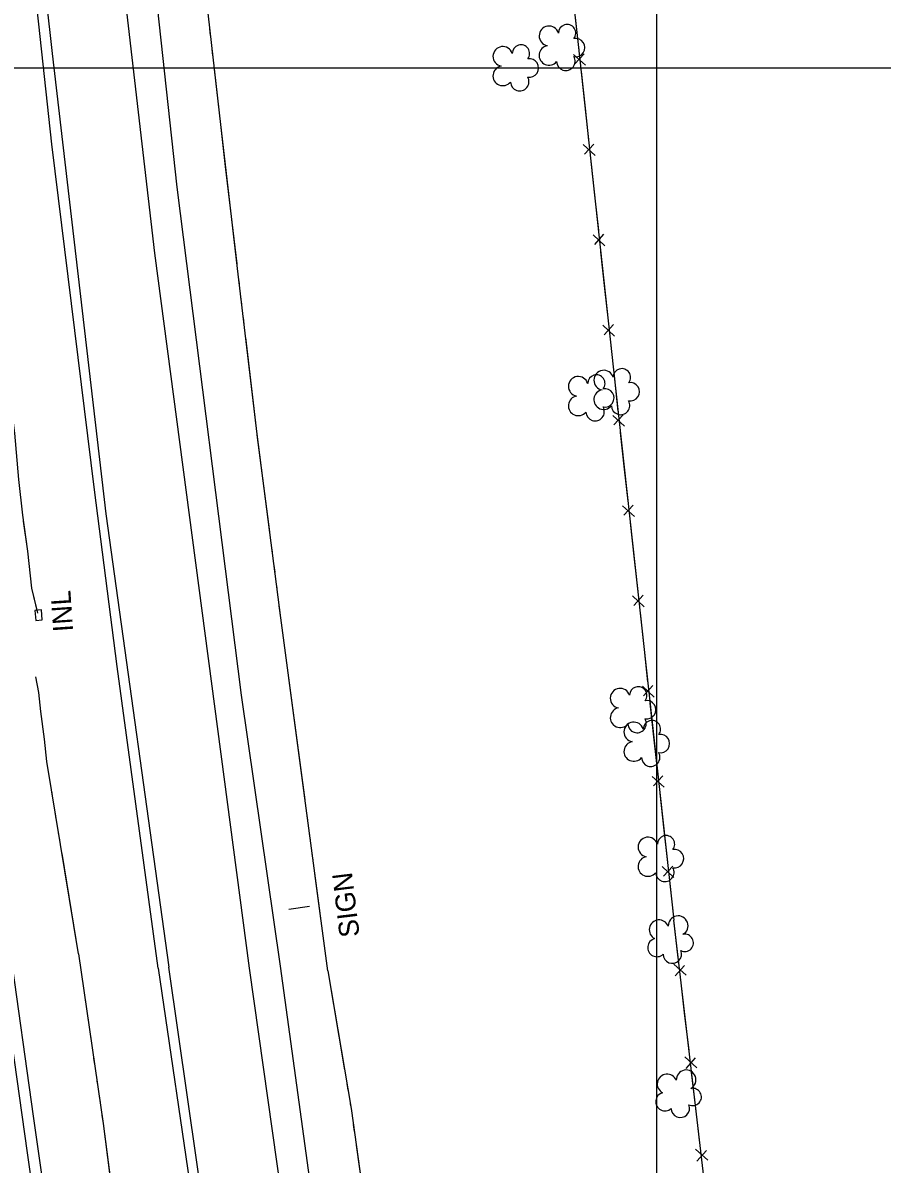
# Model space of a CAD drawing. Extents: x 353423 to 364002, y 127000 to 201942.
# Drawn here: x 360309.1 to 360567.8, y 152669.7 to 153013.5 of the extents above; entities that cross this region are included whole.
import ezdxf

# ---------------------------------------------------------------- set-up
doc = ezdxf.new("R2010")
doc.units = 0
for name, color, linetype in [('E_DTM_SlopeBottom', 7, 'Continuous'), ('E_DTM_SlopeTop', 7, 'Continuous'), ('E_FEN_Generic', 7, 'Continuous'), ('E_LAND_BrushLine', 7, 'Continuous'), ('E_LAND_TreeLine', 7, 'Continuous'), ('E_STRUCT_WingWall', 7, 'Continuous')]:
    doc.layers.add(name, color=color, linetype=linetype)

msp = doc.modelspace()

# ---------------------------------------------------------------- linework, layer by layer
at = {"layer": 'E_DTM_SlopeBottom'}
for p, q in [((360474.92, 153004), (360478.47, 153000.71)), ((360478.1, 153004.18), (360475.29, 153001.11)), ((360477.85, 152976.82), (360481.41, 152973.53)), ((360481.03, 152976.99), (360478.23, 152973.93)), ((360480.79, 152949.63), (360484.35, 152946.35)), ((360483.97, 152949.81), (360481.17, 152946.74)), ((360483.73, 152922.45), (360487.28, 152919.16)), ((360486.91, 152922.62), (360484.11, 152919.56)), ((360486.69, 152895.26), (360490.25, 152891.98)), ((360489.87, 152895.44), (360487.08, 152892.38)), ((360489.67, 152868.08), (360493.23, 152864.8)), ((360492.85, 152868.26), (360490.05, 152865.2)), ((360492.65, 152840.9), (360496.2, 152837.62)), ((360495.83, 152841.08), (360493.03, 152838.02)), ((360495.62, 152813.72), (360499.18, 152810.44)), ((360498.8, 152813.9), (360496.01, 152810.83)), ((360498.6, 152786.54), (360502.16, 152783.26)), ((360501.78, 152786.72), (360498.99, 152783.65)), ((360501.58, 152759.36), (360505.14, 152756.08)), ((360504.76, 152759.54), (360501.96, 152756.47)), ((360508.78, 152726.66), (360505.1, 152730)), ((360505.52, 152726.45), (360508.36, 152729.62)), ((360512.05, 152698.78), (360508.38, 152702.12)), ((360508.79, 152698.57), (360511.64, 152701.74)), ((360515.33, 152670.9), (360511.65, 152674.24)), ((360512.07, 152670.69), (360514.92, 152673.86))]:
    msp.add_line(p, q, dxfattribs=at)
for points in [[(360370.36, 153396.8), (360414.08, 153345.17), (360441.51, 153314.35), (360450.57, 153235.43), (360461.66, 153138.17), (360476.31, 153006.95), (360486.8, 152909.92), (360505.07, 152743.21)], [(360475.41, 153015.03), (360476.31, 153006.95), (360476.49, 153005.32)], [(360477.18, 152998.89), (360478.38, 152987.85)], [(360478.38, 152987.85), (360479.43, 152978.13)], [(360480.12, 152971.71), (360481.32, 152960.66)], [(360481.32, 152960.66), (360482.37, 152950.95)], [(360483.06, 152944.52), (360484.26, 152933.48)], [(360484.26, 152933.48), (360485.31, 152923.76)], [(360486, 152917.34), (360486.8, 152909.92), (360487.2, 152906.29)], [(360487.2, 152906.29), (360488.26, 152896.58)], [(360488.97, 152890.16), (360490.18, 152879.11)], [(360490.18, 152879.11), (360491.24, 152869.4)], [(360491.95, 152862.98), (360493.16, 152851.93)], [(360493.16, 152851.93), (360494.22, 152842.22)], [(360312.96, 152833.54), (360314.95, 152833.67), (360314.75, 152836.67), (360312.75, 152836.53), (360312.96, 152833.54)], [(360494.92, 152835.8), (360496.13, 152824.75)], [(360496.13, 152824.75), (360497.2, 152815.04)], [(360497.9, 152808.62), (360499.11, 152797.57)], [(360499.11, 152797.57), (360500.17, 152787.86)], [(360500.88, 152781.44), (360502.09, 152770.39)], [(360502.09, 152770.39), (360503.15, 152760.68)], [(360503.86, 152754.26), (360505.07, 152743.21)], [(360845.43, 151012.05), (360808.66, 151104.5), (360792.58, 151172.18), (360774.19, 151250.2), (360766.05, 151285.42), (360749.24, 151355.17), (360738.11, 151401.2), (360722.57, 151467.45), (360717.13, 151491.88), (360644.8, 151805.49), (360636.24, 151842.77), (360574.63, 152125.86), (360566.77, 152196.23), (360556.61, 152285.38), (360548.49, 152358.58), (360536.98, 152462.94), (360526.17, 152559.34), (360516.48, 152646.15), (360505.07, 152743.21)], [(360506.4, 152731.88), (360505.07, 152743.21)], [(360508.35, 152715.33), (360507.17, 152725.3)], [(360509.68, 152704), (360508.35, 152715.33)], [(360511.62, 152687.45), (360510.45, 152697.41)], [(360512.96, 152676.12), (360511.62, 152687.45)]]:
    msp.add_lwpolyline(points, dxfattribs=at)
at = {"layer": 'E_DTM_SlopeTop'}
for points in [[(360316.14, 153395.82), (360317.11, 153383.6), (360317.67, 153378.19), (360320.16, 153373.78), (360320.31, 153372.32), (360317.56, 153369.87), (360316.22, 153367.88), (360315.83, 153365.92), (360315.62, 153363.46), (360323.83, 153261.91), (360338.25, 153121.79), (360355.43, 152963.97), (360374.83, 152811.01), (360386.6, 152729.38)], [(360349.86, 152728.82), (360337.51, 152819.63), (360330.72, 152872.89), (360317.86, 152976.93), (360308.58, 153062.35), (360299.79, 153142.47), (360292.35, 153218.73), (360285.78, 153291.96), (360277.9, 153333.54), (360271.62, 153363.26), (360268.35, 153364.68), (360265.73, 153367.06), (360265.66, 153369.67), (360266.72, 153373.11), (360267.53, 153377.23), (360267.55, 153378.88), (360266.6, 153389.56), (360266.23, 153394.91)], [(360279.54, 153395.15), (360282.22, 153360.05), (360293.49, 153235.23), (360304.14, 153127.4), (360317.89, 153004.3), (360334.12, 152865.63), (360353.07, 152729.12)], [(360377.3, 152728.77), (360348.85, 152944.15), (360335.99, 153055.16), (360318.15, 153229.39), (360305.83, 153369.47), (360303.86, 153395.6)], [(360301.62, 152734.67), (360310.37, 152673.16), (360318.73, 152615.17), (360326.48, 152564.95), (360334.34, 152514.16), (360344.51, 152451.68), (360357.3, 152375.88), (360368.83, 152308.7), (360379.79, 152247.31), (360390.95, 152188.22), (360404.62, 152115.63), (360418.18, 152047.46), (360430.37, 151985.62), (360447.07, 151907.28), (360461.43, 151840.8), (360475.82, 151776.67), (360490.22, 151714.39), (360505.99, 151645.96), (360520.34, 151584.3), (360537.64, 151509.65), (360543.4, 151486.46)], [(360549.43, 151472.06), (360536.02, 151532.71), (360521.15, 151594.21), (360507.76, 151652.66), (360495.62, 151704.59), (360484.69, 151752.77), (360473.39, 151801.68), (360460.55, 151861.41), (360447.79, 151920.32), (360435.74, 151978.6), (360422.81, 152041.56), (360407.73, 152118.03), (360395.83, 152180.97), (360383.28, 152248.35), (360371.39, 152313.12), (360359.94, 152378.72), (360350.55, 152435.37), (360339.57, 152504.12), (360329.78, 152564.42), (360321.39, 152620.24), (360312.3, 152684.19), (360305.41, 152733.77)], [(360618.47, 151385.03), (360608.15, 151431.1), (360592, 151500.43), (360573.89, 151575.68), (360557.82, 151645.4), (360544.68, 151702.19), (360529.94, 151764.93), (360515.08, 151830.23), (360500.36, 151897.55), (360489, 151951.71), (360477.26, 152008.33), (360462.46, 152081.21), (360442.71, 152182.5), (360433.06, 152233.89), (360423.48, 152286.33), (360411.66, 152354.82), (360397.41, 152436.95), (360388.58, 152492.51), (360378.14, 152557.08), (360368.92, 152618.66), (360361.53, 152670.37), (360353.07, 152729.12)], [(360386.6, 152729.38), (360395.72, 152662.84), (360405.02, 152600.39), (360412.51, 152551.52), (360420.01, 152505.03), (360428.57, 152452.84), (360436.54, 152404.5), (360444.46, 152357.66)], [(360349.86, 152728.82), (360360.33, 152656.87), (360370.16, 152591.79), (360378.9, 152533.74), (360386.99, 152482.58), (360397.42, 152419.96), (360407.5, 152361.49)], [(360436.17, 152353.4), (360426.42, 152409.55), (360416.55, 152467.14), (360405.99, 152533.92), (360398.05, 152585.51), (360388.45, 152649.97), (360377.3, 152728.77)]]:
    msp.add_lwpolyline(points, dxfattribs=at)
at = {"layer": 'E_FEN_Generic'}
for centre, radius, start, end in [((360467.52, 153009.56), 2.97, 17.1306, 260.1038), ((360472.97, 153010.42), 2.61, 321.8358, 179.7684), ((360475.51, 153006.07), 2.78, 259.1277, 100.1387), ((360453.62, 153003.41), 2.97, 17.1306, 260.1038), ((360459.07, 153004.27), 2.61, 321.8358, 179.7684), ((360467.51, 153003.7), 2.97, 99.4798, 320.7136), ((360453.61, 152997.55), 2.97, 99.4798, 320.7136), ((360461.61, 152999.92), 2.78, 259.1277, 100.1387), ((360472.59, 153001.94), 2.78, 182.4506, 30.2236), ((360458.69, 152995.79), 2.78, 182.4506, 30.2236), ((360484, 152905.88), 2.97, 17.1306, 260.1038), ((360489.45, 152906.74), 2.61, 321.8358, 179.7684), ((360476.32, 152904.02), 2.97, 17.1306, 260.1038), ((360481.78, 152904.88), 2.61, 321.8358, 179.7684), ((360492, 152902.39), 2.78, 259.1277, 100.1387), ((360476.32, 152898.16), 2.97, 99.4798, 320.7136), ((360484, 152900.02), 2.97, 99.4798, 320.7136), ((360484.32, 152900.53), 2.78, 259.1277, 100.1387), ((360481.39, 152896.4), 2.78, 182.4506, 30.2236), ((360489.07, 152898.26), 2.78, 182.4506, 30.2236), ((360488.94, 152810.08), 2.97, 17.1306, 260.1038), ((360494.4, 152810.95), 2.61, 321.8358, 179.7684), ((360496.94, 152806.6), 2.78, 259.1277, 100.1387), ((360488.94, 152804.23), 2.97, 99.4798, 320.7136), ((360493.06, 152799.92), 2.97, 17.1306, 260.1038), ((360494.02, 152802.46), 2.78, 182.4506, 30.2236), ((360498.52, 152800.79), 2.61, 321.8358, 179.7684), ((360501.06, 152796.43), 2.78, 259.1277, 100.1387), ((360493.06, 152794.07), 2.97, 99.4798, 320.7136), ((360498.14, 152792.3), 2.78, 182.4506, 30.2236), ((360497.31, 152765.25), 2.97, 17.1306, 260.1038), ((360502.76, 152766.12), 2.61, 321.8358, 179.7684), ((360505.3, 152761.77), 2.78, 259.1277, 100.1387), ((360497.3, 152759.4), 2.97, 99.4798, 320.7136), ((360502.38, 152757.64), 2.78, 182.4506, 30.2236), ((360500.67, 152740.33), 2.97, 21.6206, 242.8545), ((360506.4, 152741.56), 2.97, 299.2714, 182.2447), ((360500.02, 152735), 2.78, 104.5915, 312.3645), ((360508.39, 152736.41), 2.61, 243.9767, 101.9093), ((360504.67, 152733.01), 2.78, 181.2685, 22.2796), ((360508.8, 152695.14), 2.97, 299.2714, 182.2447), ((360503.07, 152693.91), 2.97, 21.6206, 242.8545), ((360502.42, 152688.58), 2.78, 104.5915, 312.3645), ((360510.79, 152689.99), 2.61, 243.9767, 101.9093), ((360507.07, 152686.59), 2.78, 181.2685, 22.2796)]:
    msp.add_arc(centre, radius, start, end, dxfattribs=at)
at = {"layer": 'E_LAND_BrushLine'}
msp.add_line((360395.37, 152747.4), (360389.2, 152746.46), dxfattribs=at)
at = {"layer": 'E_LAND_TreeLine'}
for p, q in [((360500, 152500), (360500, 155000)), ((359000, 153000), (361500, 153000)), ((359000, 153000), (362500, 153000)), ((360500, 150500), (360500, 153000))]:
    msp.add_line(p, q, dxfattribs=at)
at = {"layer": 'E_STRUCT_WingWall'}
for points in [[(360400.89, 152728.01), (360386.78, 152834.31), (360379.67, 152889.62), (360373.94, 152937.85), (360368.67, 152982.86), (360362.65, 153035.86), (360357.04, 153083.7), (360352.45, 153125.22), (360347.5, 153172.34), (360343.39, 153211.36), (360339.73, 153255.35), (360337.68, 153311.89), (360337, 153328.17), (360337.39, 153336.63), (360336.93, 153341.25), (360335.1, 153345.44), (360332.42, 153349.3), (360328.57, 153354.65), (360326.29, 153358.74), (360324.22, 153362.83), (360323.44, 153364.19), (360319.51, 153370.59)], [(360313.6, 152835.74), (360311.82, 152843.2), (360310.62, 152854.35), (360309.07, 152865.25), (360307.91, 152876), (360306.7, 152889.94), (360304.84, 152904), (360302.47, 152918.36), (360300.56, 152933.42), (360298.86, 152950.75), (360296.93, 152968.07), (360294.28, 152981.17), (360292.86, 152997.18), (360291.65, 153011.9), (360289.91, 153027.56)], [(360365.63, 153009.67), (360365.4, 153011.69)], [(360366.32, 153003.61), (360366.09, 153005.63)], [(360370.15, 152970.25), (360368.67, 152982.86), (360366.77, 152999.56)], [(360373.58, 152940.95), (360370.15, 152970.25)], [(360374.29, 152934.88), (360374.05, 152936.9)], [(360375.01, 152928.82), (360374.77, 152930.84)], [(360375.73, 152922.76), (360375.49, 152924.78)], [(360379.69, 152889.42), (360379.67, 152889.62), (360376.21, 152918.72)], [(360383.46, 152860.15), (360379.69, 152889.42)], [(360313.4, 152836.57), (360311.82, 152843.2), (360310.62, 152854.35), (360309.33, 152863.43)], [(360384.24, 152854.1), (360383.98, 152856.12)], [(360385.02, 152848.05), (360384.76, 152850.06)], [(360385.8, 152841.99), (360385.54, 152844.01)], [(360390.18, 152808.7), (360386.78, 152834.31), (360386.32, 152837.96)], [(360325.88, 152733.11), (360316.3, 152791.02), (360315.63, 152797.71), (360314.48, 152806.1), (360313.94, 152811.76), (360313.05, 152816.53)], [(360317.09, 152786.21), (360316.3, 152791.02), (360315.63, 152797.71), (360314.48, 152806.1), (360313.94, 152811.76), (360313.05, 152816.53)], [(360394.06, 152779.45), (360390.18, 152808.7)], [(360318.13, 152779.97), (360317.78, 152782.05)], [(360319.16, 152773.72), (360318.82, 152775.8)], [(360394.87, 152773.4), (360394.6, 152775.42)], [(360320.2, 152767.47), (360319.85, 152769.55)], [(360395.67, 152767.35), (360395.4, 152769.37)], [(360325.88, 152733.11), (360320.89, 152763.31)], [(360396.47, 152761.3), (360396.21, 152763.32)], [(360400.89, 152728.01), (360397.01, 152757.26)], [(360325.88, 152733.11), (360333.24, 152681.96), (360339.46, 152633.91), (360345.81, 152590.53), (360352.49, 152549.66), (360358.49, 152512.63), (360364.53, 152469.83), (360372.87, 152423.13), (360382.04, 152371.33), (360389.41, 152329.8), (360398.8, 152275.8), (360407.83, 152228.44), (360415.05, 152187.23), (360421.85, 152150.21), (360433.75, 152092.16), (360441.65, 152055.05), (360450.86, 152011.65), (360457.7, 151979.98), (360467.79, 151931.56), (360472.76, 151898.72)], [(360325.88, 152733.11), (360329.86, 152705.47)], [(360400.89, 152728.01), (360407.91, 152686.49), (360415.6, 152631.58), (360422.58, 152585.14), (360428.65, 152543.62), (360434.48, 152506.49), (360444.59, 152445.16), (360452.47, 152393.98), (360460.58, 152350.85)], [(360400.89, 152728.01), (360405.93, 152698.17)], [(360330.41, 152701.65), (360330.68, 152699.75)], [(360331.23, 152695.93), (360331.51, 152694.03)], [(360406.63, 152694.06), (360406.98, 152692)], [(360332.06, 152690.21), (360332.33, 152688.31)], [(360407.67, 152687.88), (360407.91, 152686.49), (360408, 152685.82)], [(360332.88, 152684.5), (360333.24, 152681.96), (360336.5, 152656.8)], [(360408.58, 152681.69), (360408.87, 152679.62)], [(360409.45, 152675.49), (360413.65, 152645.51)]]:
    msp.add_lwpolyline(points, dxfattribs=at)

# ---------------------------------------------------------------- texts
at = {"layer": 'E_DTM_SlopeBottom'}
msp.add_text('INL', height=6, rotation=93.9325, dxfattribs=at).set_placement((360324.25, 152830.26))
at = {"layer": 'E_LAND_BrushLine'}
msp.add_text('SIGN', height=6, rotation=96.9504, dxfattribs=at).set_placement((360410.52, 152738.46))

doc.saveas('drawing.dxf')
